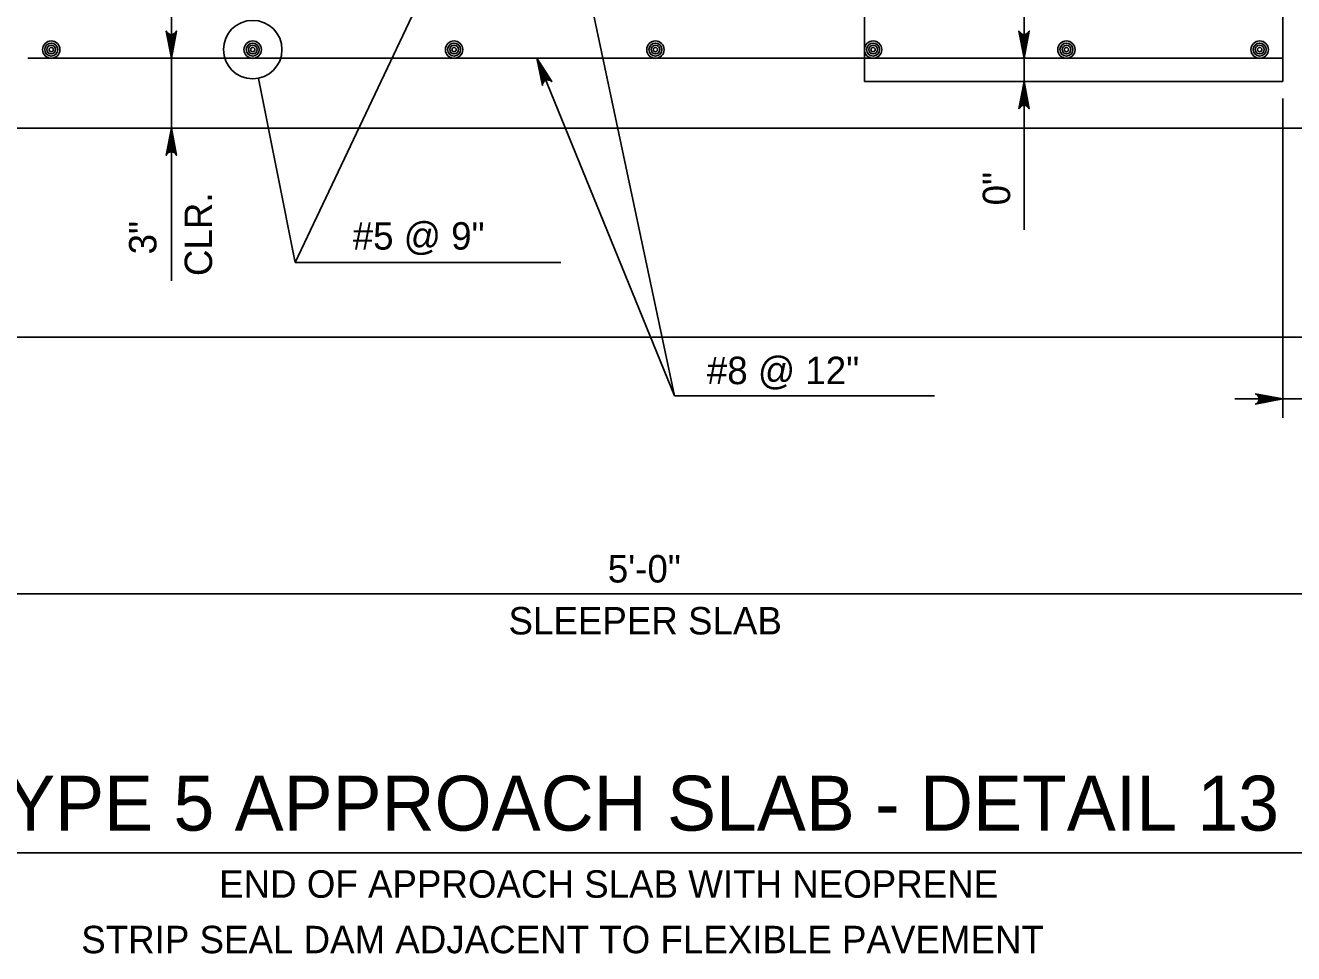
# Model space of a CAD drawing. Extents: x 636530 to 644067, y 294168 to 299122.
# Drawn here: x 640838.5 to 640977.2, y 296281.6 to 296383.1 of the extents above; entities that cross this region are included whole.
import ezdxf

# ---------------------------------------------------------------- set-up
doc = ezdxf.new("R2010")
doc.units = 0
doc.layers.add('1', color=7, linetype='Continuous')

msp = doc.modelspace()

# ---------------------------------------------------------------- linework, layer by layer
at = {"layer": '1'}
for p, q in [((640930.26, 296441.77), (640930.26, 296377)), ((640975.98, 296438.6), (640975.98, 296377)), ((640909.5, 296342.63), (640898.44, 296394.78)), ((640868.03, 296357.23), (640884.02, 296390.94)), ((640854.49, 296355.21), (640854.49, 296386.26)), ((640947.69, 296360.77), (640947.69, 296384.92)), ((640863.38, 296380.49), (640863.38, 296380.49)), ((640838.82, 296379.54), (640975.98, 296379.54)), ((640909.5, 296342.63), (640894.43, 296379.54)), ((640868.03, 296357.23), (640864, 296377.35)), ((640930.26, 296377), (640975.98, 296377)), ((640975.98, 296340.23), (640975.98, 296375.15)), ((640831.2, 296371.92), (640983.6, 296371.92)), ((640868.03, 296357.23), (640897.05, 296357.23)), ((640815.96, 296349.06), (640998.84, 296349.06)), ((640909.5, 296342.63), (640937.91, 296342.63)), ((640970.72, 296342.29), (641009.33, 296342.29)), ((640792.24, 296321), (640983.6, 296321)), ((640780.49, 296292.67), (641038.26, 296292.67))]:
    msp.add_line(p, q, dxfattribs=at)
for points in [[(640854.49, 296379.54), (640853.93, 296382.52), (640854.01, 296382.41), (640854.09, 296382.29), (640854.19, 296382.24), (640854.29, 296382.18), (640854.39, 296382.16), (640854.49, 296382.14), (640854.59, 296382.16), (640854.69, 296382.18), (640854.79, 296382.24), (640854.89, 296382.29), (640854.97, 296382.41), (640855.05, 296382.52), (640854.49, 296379.54), (640854.97, 296382.41), (640854.89, 296382.29), (640854.49, 296379.54), (640854.79, 296382.24), (640854.69, 296382.18), (640854.49, 296379.54), (640854.59, 296382.16), (640854.49, 296382.14), (640854.49, 296379.54), (640854.39, 296382.16), (640854.29, 296382.18), (640854.49, 296379.54), (640854.19, 296382.24), (640854.09, 296382.29), (640854.49, 296379.54), (640854.01, 296382.41)], [(640947.69, 296379.54), (640947.13, 296382.52), (640947.21, 296382.41), (640947.29, 296382.29), (640947.39, 296382.24), (640947.49, 296382.18), (640947.59, 296382.16), (640947.69, 296382.14), (640947.79, 296382.16), (640947.89, 296382.18), (640947.99, 296382.24), (640948.09, 296382.29), (640948.17, 296382.41), (640948.25, 296382.52), (640947.69, 296379.54), (640948.17, 296382.41), (640948.09, 296382.29), (640947.69, 296379.54), (640947.99, 296382.24), (640947.89, 296382.18), (640947.69, 296379.54), (640947.79, 296382.16), (640947.69, 296382.14), (640947.69, 296379.54), (640947.59, 296382.16), (640947.49, 296382.18), (640947.69, 296379.54), (640947.39, 296382.24), (640947.29, 296382.29), (640947.69, 296379.54), (640947.21, 296382.41)], [(640894.43, 296379.54), (640896.07, 296376.99), (640895.95, 296377.07), (640895.84, 296377.14), (640895.72, 296377.16), (640895.61, 296377.18), (640895.51, 296377.16), (640895.41, 296377.13), (640895.32, 296377.08), (640895.24, 296377.03), (640895.17, 296376.93), (640895.1, 296376.84), (640895.07, 296376.71), (640895.04, 296376.57), (640894.43, 296379.54), (640895.07, 296376.71), (640895.1, 296376.84), (640894.43, 296379.54), (640895.17, 296376.93), (640895.24, 296377.03), (640894.43, 296379.54), (640895.32, 296377.08), (640895.41, 296377.13), (640894.43, 296379.54), (640895.51, 296377.16), (640895.61, 296377.18), (640894.43, 296379.54), (640895.72, 296377.16), (640895.84, 296377.14), (640894.43, 296379.54), (640895.95, 296377.07)], [(640947.69, 296377), (640948.25, 296374.02), (640948.17, 296374.13), (640948.09, 296374.25), (640947.99, 296374.31), (640947.89, 296374.37), (640947.79, 296374.39), (640947.69, 296374.4), (640947.59, 296374.39), (640947.49, 296374.37), (640947.39, 296374.31), (640947.29, 296374.25), (640947.21, 296374.13), (640947.13, 296374.02), (640947.69, 296377), (640947.21, 296374.13), (640947.29, 296374.25), (640947.69, 296377), (640947.39, 296374.31), (640947.49, 296374.37), (640947.69, 296377), (640947.59, 296374.39), (640947.69, 296374.4), (640947.69, 296377), (640947.79, 296374.39), (640947.89, 296374.37), (640947.69, 296377), (640947.99, 296374.31), (640948.09, 296374.25), (640947.69, 296377), (640948.17, 296374.13)], [(640839.07, 296371.92), (640839.08, 296371.92)], [(640854.49, 296371.92), (640855.05, 296368.94), (640854.97, 296369.05), (640854.89, 296369.17), (640854.79, 296369.23), (640854.69, 296369.29), (640854.59, 296369.3), (640854.49, 296369.32), (640854.39, 296369.3), (640854.29, 296369.29), (640854.19, 296369.23), (640854.09, 296369.17), (640854.01, 296369.05), (640853.93, 296368.94), (640854.49, 296371.92), (640854.01, 296369.05), (640854.09, 296369.17), (640854.49, 296371.92), (640854.19, 296369.23), (640854.29, 296369.29), (640854.49, 296371.92), (640854.39, 296369.3), (640854.49, 296369.32), (640854.49, 296371.92), (640854.59, 296369.3), (640854.69, 296369.29), (640854.49, 296371.92), (640854.79, 296369.23), (640854.89, 296369.17), (640854.49, 296371.92), (640854.97, 296369.05)], [(640975.98, 296342.29), (640973, 296341.73), (640973.12, 296341.81), (640973.23, 296341.89), (640973.29, 296341.99), (640973.35, 296342.09), (640973.37, 296342.19), (640973.38, 296342.29), (640973.37, 296342.39), (640973.35, 296342.49), (640973.29, 296342.59), (640973.23, 296342.69), (640973.12, 296342.77), (640973, 296342.85), (640975.98, 296342.29), (640973.12, 296342.77), (640973.23, 296342.69), (640975.98, 296342.29), (640973.29, 296342.59), (640973.35, 296342.49), (640975.98, 296342.29), (640973.37, 296342.39), (640973.38, 296342.29), (640975.98, 296342.29), (640973.37, 296342.19), (640973.35, 296342.09), (640975.98, 296342.29), (640973.29, 296341.99), (640973.23, 296341.89), (640975.98, 296342.29), (640973.12, 296341.81)]]:
    msp.add_lwpolyline(points, dxfattribs=at)
for centre, radius in [((640863.38, 296380.49), 3.2), ((640841.36, 296380.49), 0.952), ((640841.36, 296380.49), 0.714), ((640841.36, 296380.49), 0.476), ((640841.36, 296380.49), 0.238), ((640863.38, 296380.49), 0.952), ((640863.38, 296380.49), 0.714), ((640863.38, 296380.49), 0.476), ((640863.38, 296380.49), 0.238), ((640885.39, 296380.49), 0.952), ((640885.39, 296380.49), 0.714), ((640885.39, 296380.49), 0.476), ((640885.39, 296380.49), 0.238), ((640907.4, 296380.49), 0.952), ((640907.4, 296380.49), 0.714), ((640907.4, 296380.49), 0.476), ((640907.4, 296380.49), 0.238), ((640931.19, 296380.49), 0.952), ((640931.19, 296380.49), 0.714), ((640931.19, 296380.49), 0.476), ((640931.19, 296380.49), 0.238), ((640952.32, 296380.49), 0.952), ((640952.32, 296380.49), 0.714), ((640952.32, 296380.49), 0.476), ((640952.32, 296380.49), 0.238), ((640973.44, 296380.49), 0.952), ((640973.44, 296380.49), 0.714), ((640973.44, 296380.49), 0.476), ((640973.44, 296380.49), 0.238)]:
    msp.add_circle(centre, radius, dxfattribs=at)

# ---------------------------------------------------------------- texts
for s, p in [('0"', (640946.17, 296363.46)), ('CLR.', (640858.94, 296355.73)), ('3"', (640852.86, 296358.1))]:
    msp.add_text(s, height=3, rotation=90, dxfattribs=at).set_placement(p)
for s, height, p in [('#5 @ 9"', 3, (640874.31, 296358.62)), ('#8 @ 12"', 3, (640913.02, 296343.91)), ('5\'-0"', 3, (640902.19, 296322.22)), ('SLEEPER SLAB', 3, (640891.34, 296316.54)), ('TYPE 3 AND TYPE 5 APPROACH SLAB - DETAIL 13', 6, (640782.49, 296295.09)), ('END OF APPROACH SLAB WITH NEOPRENE', 3, (640859.71, 296287.75)), ('STRIP SEAL DAM ADJACENT TO FLEXIBLE PAVEMENT', 3, (640844.64, 296281.68))]:
    msp.add_text(s, height=height, dxfattribs=at).set_placement(p)

doc.saveas('drawing.dxf')
